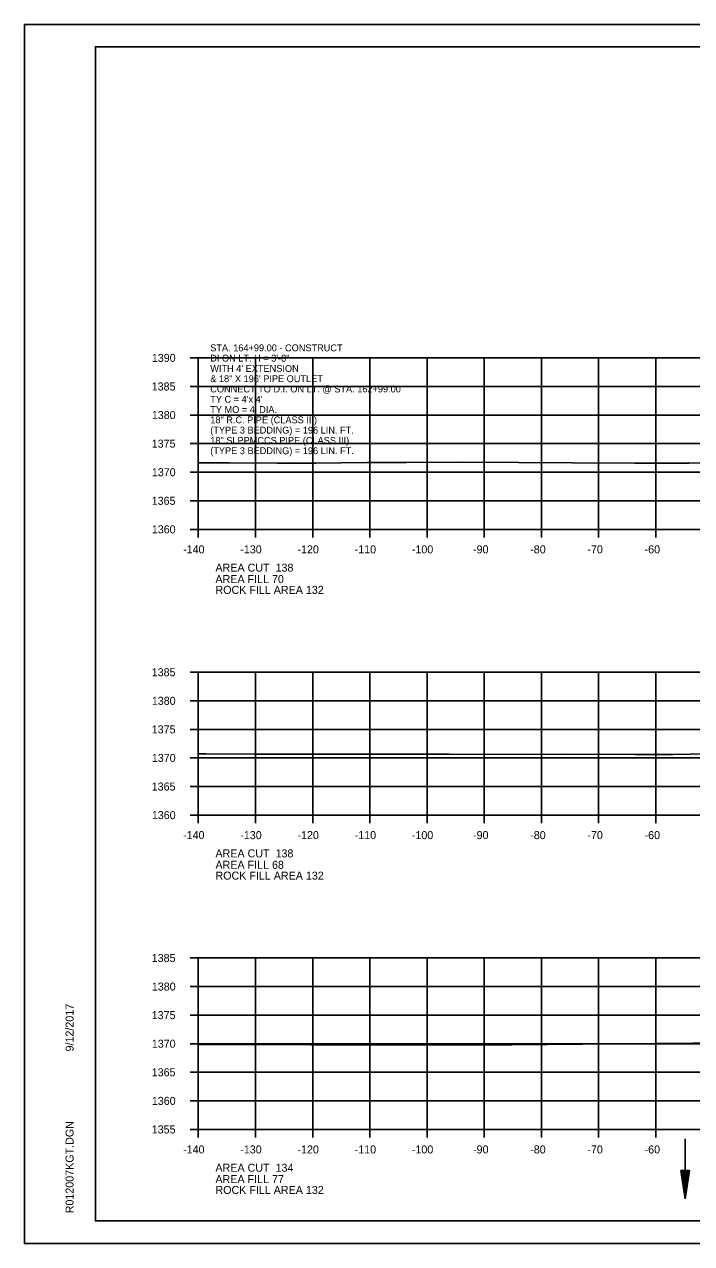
# Model space of a CAD drawing. Extents: x 1374311 to 1383814, y 384102 to 406278.
# Drawn here: x 1381458.2 to 1381574.9, y 394778.2 to 394991.5 of the extents above; entities that cross this region are included whole.
import ezdxf

# ---------------------------------------------------------------- set-up
doc = ezdxf.new("R2010")
doc.units = 0
for name, color, linetype in [('R_Axis', 7, 'Continuous'), ('R_Axis Annot', 7, 'Continuous'), ('R_Border', 7, 'Continuous'), ('R_Draft', 7, 'Continuous'), ('R_Exist Surface', 7, 'Continuous'), ('R_Grid', 7, 'Continuous'), ('R_No Plot', 7, 'Continuous'), ('R_Water', 7, 'Continuous'), ('R_Water Annot', 7, 'Continuous')]:
    doc.layers.add(name, color=color, linetype=linetype)

msp = doc.modelspace()

# ---------------------------------------------------------------- linework, layer by layer
at = {"layer": 'R_Axis'}
for p, q in [((1381487.26, 394933.14), (1381488.66, 394933.14)), ((1381488.66, 394903.14), (1381488.66, 394933.14)), ((1381487.26, 394928.14), (1381488.66, 394928.14)), ((1381487.26, 394923.14), (1381488.66, 394923.14)), ((1381487.26, 394918.14), (1381488.66, 394918.14)), ((1381487.26, 394913.14), (1381488.66, 394913.14)), ((1381487.26, 394908.14), (1381488.66, 394908.14)), ((1381487.26, 394903.14), (1381488.66, 394903.14)), ((1381488.66, 394903.14), (1381768.66, 394903.14)), ((1381488.66, 394901.74), (1381488.66, 394903.14)), ((1381498.66, 394901.74), (1381498.66, 394903.14)), ((1381508.66, 394901.74), (1381508.66, 394903.14)), ((1381518.66, 394901.74), (1381518.66, 394903.14)), ((1381528.66, 394901.74), (1381528.66, 394903.14)), ((1381538.66, 394901.74), (1381538.66, 394903.14)), ((1381548.66, 394901.74), (1381548.66, 394903.14)), ((1381558.66, 394901.74), (1381558.66, 394903.14)), ((1381568.66, 394901.74), (1381568.66, 394903.14)), ((1381487.26, 394878.14), (1381488.66, 394878.14)), ((1381488.66, 394853.14), (1381488.66, 394878.14)), ((1381487.26, 394873.14), (1381488.66, 394873.14)), ((1381487.26, 394868.14), (1381488.66, 394868.14)), ((1381487.26, 394863.14), (1381488.66, 394863.14)), ((1381487.26, 394858.14), (1381488.66, 394858.14)), ((1381487.26, 394853.14), (1381488.66, 394853.14)), ((1381488.66, 394853.14), (1381768.66, 394853.14)), ((1381488.66, 394851.74), (1381488.66, 394853.14)), ((1381498.66, 394851.74), (1381498.66, 394853.14)), ((1381508.66, 394851.74), (1381508.66, 394853.14)), ((1381518.66, 394851.74), (1381518.66, 394853.14)), ((1381528.66, 394851.74), (1381528.66, 394853.14)), ((1381538.66, 394851.74), (1381538.66, 394853.14)), ((1381548.66, 394851.74), (1381548.66, 394853.14)), ((1381558.66, 394851.74), (1381558.66, 394853.14)), ((1381568.66, 394851.74), (1381568.66, 394853.14)), ((1381487.26, 394828.14), (1381488.66, 394828.14)), ((1381488.66, 394798.14), (1381488.66, 394828.14)), ((1381487.26, 394823.14), (1381488.66, 394823.14)), ((1381487.26, 394818.14), (1381488.66, 394818.14)), ((1381487.26, 394813.14), (1381488.66, 394813.14)), ((1381487.26, 394808.14), (1381488.66, 394808.14)), ((1381487.26, 394803.14), (1381488.66, 394803.14)), ((1381487.26, 394798.14), (1381488.66, 394798.14)), ((1381488.66, 394798.14), (1381768.66, 394798.14)), ((1381488.66, 394796.74), (1381488.66, 394798.14)), ((1381498.66, 394796.74), (1381498.66, 394798.14)), ((1381508.66, 394796.74), (1381508.66, 394798.14)), ((1381518.66, 394796.74), (1381518.66, 394798.14)), ((1381528.66, 394796.74), (1381528.66, 394798.14)), ((1381538.66, 394796.74), (1381538.66, 394798.14)), ((1381548.66, 394796.74), (1381548.66, 394798.14)), ((1381558.66, 394796.74), (1381558.66, 394798.14)), ((1381568.66, 394796.74), (1381568.66, 394798.14))]:
    msp.add_line(p, q, dxfattribs=at)
at = {"layer": 'R_Border'}
for p, q in [((1381470.66, 394987.6), (1381786.84, 394987.6)), ((1381470.66, 394782.14), (1381470.66, 394987.6)), ((1381470.66, 394782.14), (1381470.66, 394782.14)), ((1381786.84, 394782.14), (1381470.66, 394782.14))]:
    msp.add_line(p, q, dxfattribs=at)
at = {"layer": 'R_Draft'}
for p, q in [((1381573.05, 394790.98), (1381573.8, 394785.98)), ((1381574.55, 394790.98), (1381573.05, 394790.98)), ((1381573.18, 394790.98), (1381573.8, 394786.82)), ((1381573.31, 394790.98), (1381573.8, 394787.68)), ((1381573.43, 394790.98), (1381573.8, 394788.51)), ((1381573.56, 394790.98), (1381573.8, 394789.36)), ((1381573.69, 394790.98), (1381573.8, 394790.19)), ((1381574.55, 394790.98), (1381573.8, 394785.98)), ((1381574.05, 394790.98), (1381573.8, 394789.36)), ((1381574.3, 394790.98), (1381573.8, 394787.68)), ((1381574.43, 394790.98), (1381573.8, 394786.82)), ((1381574.18, 394790.98), (1381573.8, 394788.51)), ((1381573.92, 394790.98), (1381573.8, 394790.19))]:
    msp.add_line(p, q, dxfattribs=at)
at = {"layer": 'R_Exist Surface'}
for points in [[(1381488.66, 394914.79), (1381494.06, 394914.78), (1381502.43, 394914.74), (1381509.19, 394914.73), (1381518.17, 394914.82), (1381525.04, 394914.81), (1381533.75, 394914.89), (1381544.63, 394914.84), (1381554.12, 394914.79), (1381564.97, 394914.74), (1381574.49, 394914.7), (1381586.96, 394914.89)], [(1381488.66, 394863.85), (1381489.95, 394863.85), (1381498.69, 394863.83), (1381503.96, 394863.82), (1381512.64, 394863.8), (1381518.19, 394863.8), (1381526.72, 394863.79), (1381532.56, 394863.79), (1381545.56, 394863.73), (1381552.13, 394863.78), (1381565.06, 394863.72), (1381571.7, 394863.77), (1381586.5, 394864.01)], [(1381488.66, 394812.99), (1381490.64, 394812.98), (1381491.67, 394812.98), (1381492.67, 394812.98), (1381508.32, 394812.96), (1381509.33, 394812.96), (1381525.37, 394812.97), (1381526.16, 394812.96), (1381542.58, 394812.97), (1381543.46, 394812.97), (1381561.97, 394813.12), (1381562.61, 394813.11), (1381581.35, 394813.27)]]:
    msp.add_lwpolyline(points, dxfattribs=at)
at = {"layer": 'R_Grid'}
for p, q in [((1381488.66, 394933.14), (1381768.66, 394933.14)), ((1381488.66, 394903.14), (1381488.66, 394933.14)), ((1381498.66, 394903.14), (1381498.66, 394933.14)), ((1381508.66, 394903.14), (1381508.66, 394933.14)), ((1381518.66, 394903.14), (1381518.66, 394933.14)), ((1381528.66, 394903.14), (1381528.66, 394933.14)), ((1381538.66, 394903.14), (1381538.66, 394933.14)), ((1381548.66, 394903.14), (1381548.66, 394933.14)), ((1381558.66, 394903.14), (1381558.66, 394933.14)), ((1381568.66, 394903.14), (1381568.66, 394933.14)), ((1381488.66, 394928.14), (1381768.66, 394928.14)), ((1381488.66, 394923.14), (1381768.66, 394923.14)), ((1381488.66, 394918.14), (1381768.66, 394918.14)), ((1381488.66, 394913.14), (1381768.66, 394913.14)), ((1381488.66, 394908.14), (1381768.66, 394908.14)), ((1381488.66, 394903.14), (1381768.66, 394903.14)), ((1381488.66, 394878.14), (1381768.66, 394878.14)), ((1381488.66, 394853.14), (1381488.66, 394878.14)), ((1381498.66, 394853.14), (1381498.66, 394878.14)), ((1381508.66, 394853.14), (1381508.66, 394878.14)), ((1381518.66, 394853.14), (1381518.66, 394878.14)), ((1381528.66, 394853.14), (1381528.66, 394878.14)), ((1381538.66, 394853.14), (1381538.66, 394878.14)), ((1381548.66, 394853.14), (1381548.66, 394878.14)), ((1381558.66, 394853.14), (1381558.66, 394878.14)), ((1381568.66, 394853.14), (1381568.66, 394878.14)), ((1381488.66, 394873.14), (1381768.66, 394873.14)), ((1381488.66, 394868.14), (1381768.66, 394868.14)), ((1381488.66, 394863.14), (1381768.66, 394863.14)), ((1381488.66, 394858.14), (1381768.66, 394858.14)), ((1381488.66, 394853.14), (1381768.66, 394853.14)), ((1381488.66, 394828.14), (1381768.66, 394828.14)), ((1381488.66, 394798.14), (1381488.66, 394828.14)), ((1381498.66, 394798.14), (1381498.66, 394828.14)), ((1381508.66, 394798.14), (1381508.66, 394828.14)), ((1381518.66, 394798.14), (1381518.66, 394828.14)), ((1381528.66, 394798.14), (1381528.66, 394828.14)), ((1381538.66, 394798.14), (1381538.66, 394828.14)), ((1381548.66, 394798.14), (1381548.66, 394828.14)), ((1381558.66, 394798.14), (1381558.66, 394828.14)), ((1381568.66, 394798.14), (1381568.66, 394828.14)), ((1381488.66, 394823.14), (1381768.66, 394823.14)), ((1381488.66, 394818.14), (1381768.66, 394818.14)), ((1381488.66, 394813.14), (1381768.66, 394813.14)), ((1381488.66, 394808.14), (1381768.66, 394808.14)), ((1381488.66, 394803.14), (1381768.66, 394803.14)), ((1381488.66, 394798.14), (1381768.66, 394798.14))]:
    msp.add_line(p, q, dxfattribs=at)
at = {"layer": 'R_No Plot'}
for p, q in [((1381458.26, 394991.5), (1381791.59, 394991.5)), ((1381458.26, 394778.17), (1381791.59, 394778.17))]:
    msp.add_line(p, q, dxfattribs=at)
for points in [[(1381458.25, 394991.5), (1381791.59, 394991.5), (1381791.59, 394778.16), (1381458.25, 394778.16)], [(1381704.58, 394987.6), (1381704.58, 394977.72), (1381740.31, 394977.72), (1381740.31, 394974.8), (1381763.51, 394974.8), (1381763.51, 394951.59), (1381786.84, 394951.59), (1381786.84, 394782.14), (1381470.66, 394782.14), (1381470.66, 394987.6)]]:
    msp.add_lwpolyline(points, close=True, dxfattribs=at)
at = {"layer": 'R_Water'}
msp.add_line((1381573.8, 394796.49), (1381573.8, 394785.98), dxfattribs=at)

# ---------------------------------------------------------------- texts
at = {"layer": 'R_Axis Annot'}
for s, p in [('1390', (1381480.53, 394932.44)), ('1385', (1381480.51, 394927.44)), ('1380', (1381480.53, 394922.44)), ('1375', (1381480.51, 394917.44)), ('1370', (1381480.53, 394912.44)), ('1365', (1381480.51, 394907.44)), ('1360', (1381480.53, 394902.44)), ('-140', (1381486, 394898.94)), ('-130', (1381496, 394898.94)), ('-120', (1381506, 394898.94)), ('-110', (1381516, 394898.94)), ('-100', (1381526, 394898.94)), ('-90', (1381536.7, 394898.94)), ('-80', (1381546.7, 394898.94)), ('-70', (1381556.7, 394898.94)), ('-60', (1381566.7, 394898.94)), ('AREA CUT  138', (1381491.66, 394895.74)), ('AREA FILL 70', (1381491.66, 394893.74)), ('ROCK FILL AREA 132', (1381491.66, 394891.85)), ('1385', (1381480.51, 394877.44)), ('1380', (1381480.53, 394872.44)), ('1375', (1381480.51, 394867.44)), ('1370', (1381480.53, 394862.44)), ('1365', (1381480.51, 394857.44)), ('1360', (1381480.53, 394852.44)), ('-140', (1381486, 394848.94)), ('-130', (1381496, 394848.94)), ('-120', (1381506, 394848.94)), ('-110', (1381516, 394848.94)), ('-100', (1381526, 394848.94)), ('-90', (1381536.7, 394848.94)), ('-80', (1381546.7, 394848.94)), ('-70', (1381556.7, 394848.94)), ('-60', (1381566.7, 394848.94)), ('AREA CUT  138', (1381491.66, 394845.74)), ('AREA FILL 68', (1381491.66, 394843.74)), ('ROCK FILL AREA 132', (1381491.66, 394841.85)), ('1385', (1381480.51, 394827.44)), ('1380', (1381480.53, 394822.44)), ('1375', (1381480.51, 394817.44)), ('1370', (1381480.53, 394812.44)), ('1365', (1381480.51, 394807.44)), ('1360', (1381480.53, 394802.44)), ('1355', (1381480.51, 394797.44)), ('-140', (1381486, 394793.94)), ('-130', (1381496, 394793.94)), ('-120', (1381506, 394793.94)), ('-110', (1381516, 394793.94)), ('-100', (1381526, 394793.94)), ('-90', (1381536.7, 394793.94)), ('-80', (1381546.7, 394793.94)), ('-70', (1381556.7, 394793.94)), ('-60', (1381566.7, 394793.94)), ('AREA CUT  134', (1381491.66, 394790.74)), ('AREA FILL 77', (1381491.66, 394788.74)), ('ROCK FILL AREA 132', (1381491.66, 394786.85))]:
    msp.add_text(s, height=1.4, dxfattribs=at).set_placement(p)
at = {"layer": 'R_Border'}
for s, p in [('9/12/2017', (1381466.85, 394811.79)), ('R012007KGT.DGN', (1381466.85, 394783.47))]:
    msp.add_text(s, height=1.4, rotation=90, dxfattribs=at).set_placement(p)
at = {"layer": 'R_Water Annot'}
for s, p in [('STA. 164+99.00 - CONSTRUCT', (1381490.75, 394934.3)), ('DI ON LT. H = 3\'-8"', (1381490.75, 394932.5)), ("WITH 4' EXTENSION ", (1381490.75, 394930.7)), ('& 18" X 196\' PIPE OUTLET', (1381490.75, 394928.9)), ("TY C = 4'x 4'", (1381490.75, 394925.3)), ('CONNECT TO D.I. ON LT. @ STA. 162+99.00', (1381490.75, 394927.1)), ("TY MO = 4' DIA.", (1381490.75, 394923.5)), ('18" R.C. PIPE (CLASS III)', (1381490.75, 394921.7)), ('(TYPE 3 BEDDING) = 196 LIN. FT.', (1381490.75, 394919.9)), ('18" SLPPMCCS PIPE (CLASS III)', (1381490.75, 394918.1)), ('(TYPE 3 BEDDING) = 196 LIN. FT.', (1381490.75, 394916.3))]:
    msp.add_text(s, height=1.2, dxfattribs=at).set_placement(p)

doc.saveas('drawing.dxf')
